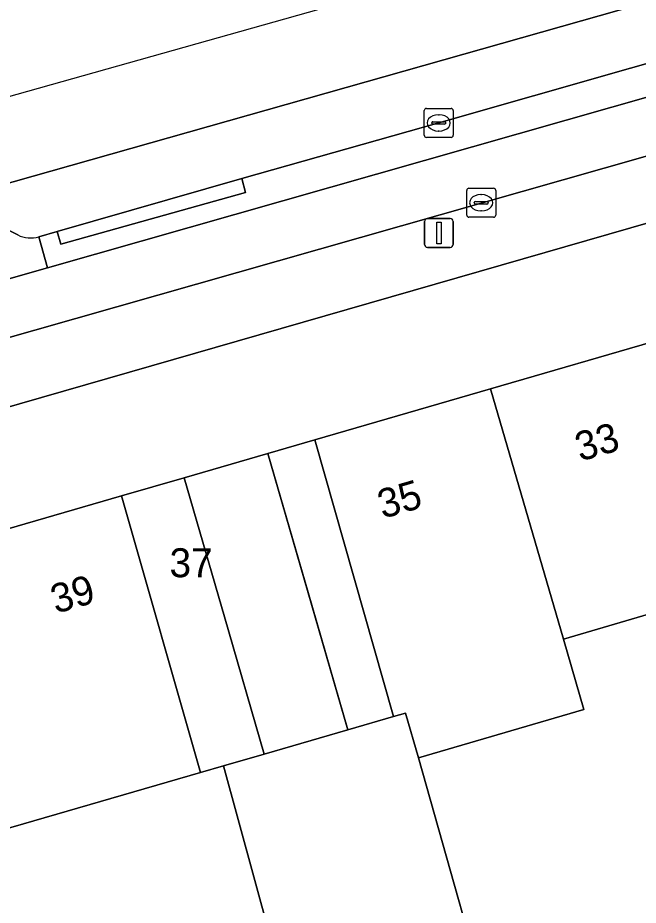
# Model space of a CAD drawing. Extents: x 162073 to 163043, y 381818 to 382561.
# Drawn here: x 162221.45 to 162242.88, y 382452.09 to 382482.73 of the extents above; entities that cross this region are included whole.
import ezdxf

# ---------------------------------------------------------------- set-up
doc = ezdxf.new("R2010")
doc.units = 0
for name, color, linetype in [('IMGEO_Berm_groen', 7, 'Continuous'), ('IMGEO_Berm_open', 7, 'Continuous'), ('IMGEO_Erf', 7, 'Continuous'), ('IMGEO_Fietspad_open', 7, 'Continuous'), ('IMGEO_Groenvoorziening', 7, 'Continuous'), ('IMGEO_Kolk', 7, 'Continuous'), ('IMGEO_Lichtmast', 7, 'Continuous'), ('IMGEO_Pand', 7, 'Continuous'), ('IMGEO_Pand_nummerreeks', 7, 'Continuous'), ('IMGEO_Pand_overbouw', 7, 'Continuous'), ('IMGEO_Parkeervlak_open', 7, 'Continuous'), ('IMGEO_Rijbaan_lokaal_gesloten', 7, 'Continuous'), ('IMGEO_Voetpad_open', 7, 'Continuous')]:
    doc.layers.add(name, color=color, linetype=linetype)

msp = doc.modelspace()

# ---------------------------------------------------------------- linework, layer by layer
at = {"layer": 'IMGEO_Berm_groen'}
for points in [[(162221.45, 382475.233), (162219.604, 382476.16)], [(162217.304, 382473.794), (162217.656, 382472.724), (162222.483, 382474.099), (162222.174, 382475.171)]]:
    msp.add_lwpolyline(points, dxfattribs=at)
msp.add_arc((162221.895, 382476.169), 1.037, 244.5902, 285.6206, dxfattribs=at)
at = {"layer": 'IMGEO_Berm_open'}
for points in [[(162256.653, 382483.833), (162265.001, 382486.183), (162264.719, 382487.231), (162262.184, 382486.558), (162262.414, 382485.743), (162258.799, 382484.707), (162258.567, 382485.54), (162255.768, 382484.752), (162235.989, 382479.101), (162229.186, 382477.182), (162229.321, 382476.701), (162222.939, 382474.911), (162222.814, 382475.355), (162222.174, 382475.171), (162222.483, 382474.099)], [(162229.321, 382476.701), (162229.186, 382477.182), (162222.814, 382475.355), (162222.939, 382474.911)]]:
    msp.add_lwpolyline(points, close=True, dxfattribs=at)
at = {"layer": 'IMGEO_Erf'}
for points in [[(162281.138, 382486.577), (162210.186, 382466.143), (162196.532, 382462.029)], [(162198.731, 382452.553), (162200.106, 382452.948), (162198.53, 382458.53), (162204.342, 382460.216), (162211.24, 382462.219), (162218.089, 382464.206), (162225.039, 382466.224), (162227.194, 382466.849), (162230.087, 382467.689), (162231.71, 382468.16), (162237.782, 382469.922), (162243.726, 382471.647), (162249.76, 382473.398), (162255.807, 382475.153), (162261.214, 382476.722), (162270.049, 382479.286), (162276.217, 382481.076)], [(162243.819, 382462.306), (162240.295, 382461.27), (162241, 382458.842), (162235.289, 382457.183), (162238.202, 382446.863), (162244.62, 382448.751)], [(162231.764, 382445.146), (162228.555, 382456.896), (162227.766, 382456.667), (162220.86, 382454.663), (162214.011, 382452.675), (162207.112, 382450.672)]]:
    msp.add_lwpolyline(points, dxfattribs=at)
at = {"layer": 'IMGEO_Fietspad_open'}
for points in [[(162273.231, 382488.5), (162269.839, 382487.545), (162265.001, 382486.183), (162256.653, 382483.833), (162222.483, 382474.099), (162217.656, 382472.724), (162200.318, 382467.785), (162196.229, 382466.62), (162193.304, 382465.813)], [(162195.807, 382464.462), (162196.777, 382464.766), (162257.119, 382481.925)]]:
    msp.add_lwpolyline(points, dxfattribs=at)
at = {"layer": 'IMGEO_Groenvoorziening'}
msp.add_lwpolyline([(162306.255, 382425.322), (162315.263, 382426.443), (162311.418, 382435.613), (162299.273, 382464.574), (162274.708, 382457.582), (162275.707, 382454.072), (162272.244, 382453.087), (162271.245, 382456.597), (162244.62, 382448.751), (162238.202, 382446.863), (162235.289, 382457.183), (162234.842, 382458.721), (162234.425, 382458.6), (162232.856, 382458.145), (162229.964, 382457.305), (162228.555, 382456.896), (162231.764, 382445.146), (162227.375, 382443.919), (162204.454, 382437.432), (162205.333, 382434.403), (162201.749, 382433.363), (162212.159, 382387.115), (162219.291, 382354.42)], dxfattribs=at)
at = {"layer": 'IMGEO_Kolk'}
for p, q in [((162235.489, 382478.674), (162235.489, 382479.526)), ((162235.564, 382479.6), (162236.416, 382479.6)), ((162236.49, 382479.526), (162236.49, 382478.674)), ((162235.977, 382479.38), (162236.002, 382479.38)), ((162235.748, 382479.094), (162235.748, 382479.106)), ((162236.186, 382479.057), (162235.788, 382479.057)), ((162235.791, 382479.143), (162236.189, 382479.143)), ((162236.232, 382479.106), (162236.232, 382479.094)), ((162236.416, 382478.6), (162235.564, 382478.6)), ((162236, 382478.82), (162235.975, 382478.82)), ((162236.958, 382475.918), (162236.958, 382476.77)), ((162237.033, 382476.844), (162237.885, 382476.844)), ((162237.959, 382476.77), (162237.959, 382475.918)), ((162237.446, 382476.624), (162237.471, 382476.624)), ((162237.217, 382476.338), (162237.217, 382476.35)), ((162237.655, 382476.301), (162237.257, 382476.301)), ((162237.26, 382476.387), (162237.658, 382476.387)), ((162237.701, 382476.35), (162237.701, 382476.338)), ((162237.885, 382475.844), (162237.033, 382475.844)), ((162237.469, 382476.064), (162237.444, 382476.064))]:
    msp.add_line(p, q, dxfattribs=at)
for points in [[(162235.489, 382478.674), (162235.489, 382479.526)], [(162235.564, 382479.6), (162236.416, 382479.6)], [(162236.49, 382479.526), (162236.49, 382478.674)], [(162236.416, 382478.6), (162235.564, 382478.6)], [(162236.958, 382475.918), (162236.958, 382476.77)], [(162237.033, 382476.844), (162237.885, 382476.844)], [(162237.959, 382476.77), (162237.959, 382475.918)], [(162237.885, 382475.844), (162237.033, 382475.844)]]:
    msp.add_lwpolyline(points, dxfattribs=at)
for centre, radius, start, end in [((162235.566, 382479.524), 0.0765, 91.552, 178.448), ((162235.566, 382479.524), 0.0765, 91.552, 178.448), ((162236.414, 382479.524), 0.0765, 1.552, 88.448), ((162236.414, 382479.524), 0.0765, 1.552, 88.448), ((162235.788, 382479.103), 0.0403, 85.8775, 175.7526), ((162235.785, 382479.093), 0.0366, 178.938, 274.7102), ((162236.189, 382479.1), 0.043, 264.8664, 352.4533), ((162236.193, 382479.105), 0.0386, 1.7309, 96.639), ((162235.566, 382478.676), 0.0765, 181.552, 268.448), ((162235.566, 382478.676), 0.0765, 181.552, 268.448), ((162236.414, 382478.676), 0.0765, 271.552, 358.448), ((162236.414, 382478.676), 0.0765, 271.552, 358.448), ((162237.035, 382476.768), 0.0765, 91.552, 178.448), ((162237.035, 382476.768), 0.0765, 91.552, 178.448), ((162237.883, 382476.768), 0.0765, 1.552, 88.448), ((162237.883, 382476.768), 0.0765, 1.552, 88.448), ((162237.257, 382476.347), 0.0403, 85.8775, 175.7526), ((162237.254, 382476.337), 0.0366, 178.938, 274.7102), ((162237.658, 382476.344), 0.043, 264.8664, 352.4533), ((162237.662, 382476.349), 0.0386, 1.7309, 96.639), ((162237.035, 382475.92), 0.0765, 181.552, 268.448), ((162237.035, 382475.92), 0.0765, 181.552, 268.448), ((162237.883, 382475.92), 0.0765, 271.552, 358.448), ((162237.883, 382475.92), 0.0765, 271.552, 358.448)]:
    msp.add_arc(centre, radius, start, end, dxfattribs=at)
for centre, major_axis, ratio, start_param, end_param in [((162235.976, 382479.1), (-0.387, 0.002), 0.722429, 4.712389, 7.853982), ((162236.001, 382479.1), (-0.39, 0.002), 0.717154, 1.570796, 4.712389), ((162237.445, 382476.344), (-0.387, 0.002), 0.722429, 4.712389, 7.853982), ((162237.47, 382476.344), (-0.39, 0.002), 0.717154, 1.570796, 4.712389)]:
    msp.add_ellipse(centre, major_axis=major_axis, ratio=ratio, start_param=start_param, end_param=end_param, dxfattribs=at)
at = {"layer": 'IMGEO_Lichtmast'}
for p, q in [((162235.499, 382474.902), (162235.499, 382475.702)), ((162235.499, 382475.702), (162235.499, 382474.902)), ((162235.599, 382475.802), (162236.389, 382475.802)), ((162236.389, 382475.802), (162235.599, 382475.802)), ((162236.489, 382475.702), (162236.489, 382474.902)), ((162236.489, 382474.902), (162236.489, 382475.702)), ((162236.389, 382474.802), (162235.599, 382474.802)), ((162235.599, 382474.802), (162236.389, 382474.802))]:
    msp.add_line(p, q, dxfattribs=at)
msp.add_lwpolyline([(162235.919, 382475.677), (162236.069, 382475.677), (162236.069, 382474.927), (162235.919, 382474.927), (162235.919, 382475.677)], dxfattribs=at)
for centre, start, end in [((162235.599, 382475.702), 90, 180), ((162235.599, 382475.702), 90, 180), ((162236.389, 382475.702), 0, 90), ((162236.389, 382475.702), 360, 90), ((162235.599, 382474.902), 180, 270), ((162235.599, 382474.902), 180, 270), ((162236.389, 382474.902), 270, 0), ((162236.389, 382474.902), 270, 0)]:
    msp.add_arc(centre, 0.1, start, end, dxfattribs=at)
at = {"layer": 'IMGEO_Pand'}
for points in [[(162243.726, 382471.647), (162237.782, 382469.922), (162240.295, 382461.27), (162243.819, 382462.306), (162244.435, 382460.213), (162246.847, 382460.923), (162246.231, 382463.016)], [(162234.425, 382458.6), (162234.842, 382458.721), (162235.289, 382457.183), (162241, 382458.842), (162240.295, 382461.27), (162237.782, 382469.922), (162231.71, 382468.16)], [(162231.71, 382468.16), (162230.087, 382467.689), (162231.48, 382462.888), (162232.856, 382458.145), (162234.425, 382458.6)], [(162228.587, 382462.048), (162227.194, 382466.849), (162225.039, 382466.224), (162227.766, 382456.667), (162228.555, 382456.896), (162229.964, 382457.305)], [(162227.766, 382456.667), (162225.039, 382466.224), (162218.089, 382464.206), (162220.86, 382454.663)]]:
    msp.add_lwpolyline(points, close=True, dxfattribs=at)
at = {"layer": 'IMGEO_Pand_overbouw'}
msp.add_lwpolyline([(162227.194, 382466.849), (162229.964, 382457.305), (162232.856, 382458.145), (162230.087, 382467.689)], close=True, dxfattribs=at)
at = {"layer": 'IMGEO_Parkeervlak_open'}
for points in [[(162272.662, 382491.623), (162198.275, 382470.548), (162198.13, 382470.507), (162196.514, 382469.997), (162196.405, 382469.966), (162196.642, 382470.014)], [(162222.174, 382475.171), (162222.814, 382475.355), (162229.186, 382477.182), (162235.989, 382479.101), (162255.768, 382484.752), (162258.567, 382485.54)], [(162219.604, 382476.16), (162221.45, 382475.233)]]:
    msp.add_lwpolyline(points, dxfattribs=at)
msp.add_arc((162221.895, 382476.169), 1.037, 244.5902, 285.6206, dxfattribs=at)
at = {"layer": 'IMGEO_Rijbaan_lokaal_gesloten'}
for points in [[(162315.724, 382511.35), (162306.448, 382506.279), (162282.905, 382497.501), (162245.387, 382486.842), (162201.279, 382474.422), (162185.966, 382468.979), (162180.588, 382467.067), (162160.813, 382456.745), (162145.022, 382444.832), (162130.306, 382431.424), (162118.152, 382417.002), (162108.457, 382405.716), (162072.514, 382380.58)], [(162176.456, 382462.089), (162177.565, 382462.654), (162179.019, 382463.222), (162195.861, 382469.81), (162196.405, 382469.966), (162196.514, 382469.997), (162198.13, 382470.507), (162198.275, 382470.548), (162272.662, 382491.623)]]:
    msp.add_lwpolyline(points, dxfattribs=at)
at = {"layer": 'IMGEO_Voetpad_open'}
for points in [[(162273.742, 382486.587), (162257.119, 382481.925), (162196.777, 382464.766), (162195.807, 382464.462)], [(162196.532, 382462.029), (162210.186, 382466.143), (162281.138, 382486.577)]]:
    msp.add_lwpolyline(points, dxfattribs=at)
msp.add_lwpolyline([(162231.48, 382462.888), (162230.087, 382467.689), (162227.194, 382466.849), (162228.587, 382462.048), (162229.964, 382457.305), (162232.856, 382458.145)], close=True, dxfattribs=at)

# ---------------------------------------------------------------- texts
at = {"layer": 'IMGEO_Pand_nummerreeks'}
for s, rotation, p in [('33', 16.1833, (162240.875, 382467.405)), ('35', 16.1833, (162234.056, 382465.426)), ('39', 16.1848, (162222.763, 382462.148))]:
    msp.add_text(s, height=1, rotation=rotation, dxfattribs=at).set_placement(p)
msp.add_text('37', height=1, dxfattribs=at).set_placement((162226.693, 382463.414))

doc.saveas('drawing.dxf')
